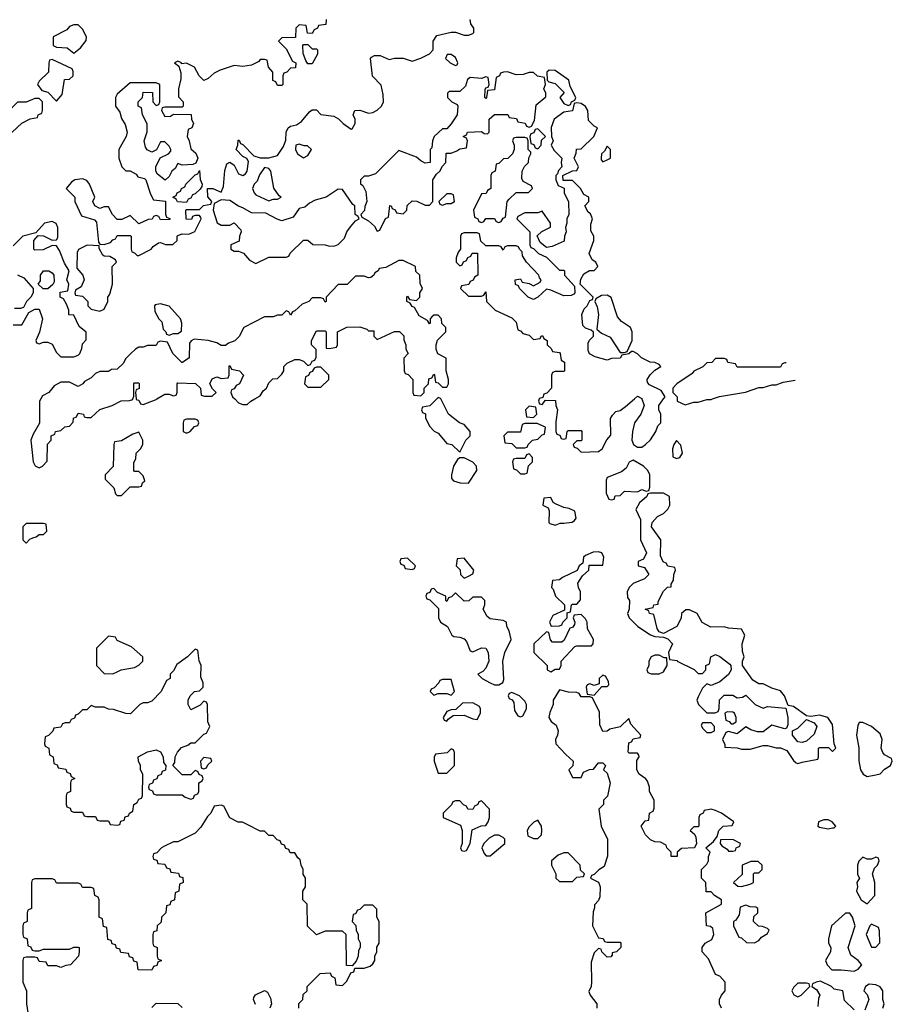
# Model space of a CAD drawing. Header units: inches. Extents: x 2701323 to 2964515, y 494916 to 722124.
# Tile 668 of 673: x 2922060 to 2926086, y 697208 to 701749. Entities that reach past the tile are written whole.
import ezdxf

# ---------------------------------------------------------------- set-up
doc = ezdxf.new("R2010")
doc.units = ezdxf.units.IN
doc.header["$MEASUREMENT"] = 0
doc.layers.add('C9629', color=7, linetype='Continuous')
doc.layers.add('C9720', color=7, linetype='Continuous')

msp = doc.modelspace()

# ---------------------------------------------------------------- linework, layer by layer
at = {"layer": 'C9629', "color": 2, "elevation": 2}
for points in [[(2922157.5, 700000), (2922152, 699990), (2922151.6, 699888.4), (2922122, 699838), (2922111.3, 699810), (2922122, 699710), (2922132, 699692), (2922150, 699682), (2922166, 699690), (2922187.3, 699712.7), (2922188.4, 699791.6), (2922206, 699810), (2922206, 699830), (2922222, 699838), (2922226, 699850), (2922250, 699854), (2922268.4, 699871.6), (2922290, 699874), (2922307.3, 699892.7), (2922308.4, 699911.6), (2922322, 699918), (2922330, 699934), (2922354, 699930), (2922358, 699918), (2922370, 699914), (2922390, 699914), (2922430, 699951.3), (2922486, 699970), (2922528.8, 699991.1), (2922567.3, 699992.7), (2922582, 699998), (2922582.7, 700000)], [(2922597.8, 700000), (2922598, 699998), (2922610, 699994), (2922618, 699978), (2922630, 699974), (2922690, 699998), (2922693.3, 700000)], [(2923052, 700000), (2923070, 699982), (2923090, 699974), (2923110, 699974), (2923126, 699990), (2923144.3, 700000)], [(2923983.9, 700000), (2923951.6, 699968.4), (2923918, 699962), (2923914, 699950), (2923918, 699938), (2923931.6, 699931.6), (2923932.7, 699912.7), (2923950, 699874), (2923971.6, 699851.6), (2923990, 699842), (2924030, 699794), (2924054, 699790), (2924090, 699754), (2924118, 699810), (2924138, 699830), (2924138, 699850), (2924110, 699882), (2924089.1, 699889.1), (2924038, 699930), (2924003, 700000)], [(2924457.3, 700000), (2924454, 699990), (2924458, 699978), (2924470, 699974), (2924486, 699994), (2924532.7, 699992.7), (2924534, 699970), (2924542, 699950), (2924534, 699894), (2924534, 699850), (2924538, 699838), (2924552.7, 699832.7), (2924558, 699818), (2924570, 699814), (2924582, 699818), (2924586, 699850), (2924590, 699854), (2924650, 699854), (2924654, 699850), (2924654, 699810), (2924650, 699806), (2924630, 699806), (2924614, 699790), (2924618, 699778), (2924632.7, 699772.7), (2924650, 699754), (2924730, 699758), (2924748, 699770), (2924768.4, 699811.6), (2924787.3, 699832.7), (2924786, 699910), (2924794.6, 699925.4), (2924810, 699942), (2924830, 699946), (2924855.5, 699964.5), (2924896.3, 700000)], [(2924930.7, 700000), (2924941, 699970), (2924926, 699930), (2924896, 699890), (2924886.8, 699850), (2924884.7, 699810), (2924892, 699790), (2924910, 699778), (2924930, 699778), (2924948, 699790), (2924970, 699812), (2924995.3, 699850), (2925004.7, 699875.3), (2925018, 699890), (2925018, 699930), (2925008.7, 699950), (2925008.7, 699970), (2925030.7, 700000)], [(2925094, 700000), (2925094, 699990), (2925130, 699972), (2925170, 699984.7), (2925190, 699984.7), (2925230, 699998), (2925250, 699998), (2925255.9, 700000)], [(2925298, 697190), (2925288, 697210), (2925288, 697230), (2925298, 697250), (2925315.3, 697270), (2925315.3, 697310), (2925290, 697338), (2925270, 697346), (2925238, 697418), (2925208.7, 697450), (2925208.7, 697470), (2925222, 697490), (2925252.7, 697507.3), (2925262, 697530), (2925258, 697558), (2925247.3, 697567.3), (2925228, 697570), (2925226, 697630), (2925298, 697670), (2925298, 697690), (2925266, 697710), (2925250, 697726), (2925227.3, 697727.3), (2925226, 697770), (2925206, 697790), (2925206, 697830), (2925230, 697854), (2925238, 697870), (2925238, 697890), (2925246, 697910), (2925226, 697930), (2925260.4, 697959.6), (2925278, 697982), (2925286, 698010), (2925306, 698030), (2925347.3, 698032.7), (2925355.3, 698050), (2925298, 698090), (2925270, 698102), (2925250, 698108), (2925218, 698102), (2925214, 698090), (2925198, 698082), (2925194, 698070), (2925194, 698030), (2925190, 698026), (2925170, 698026), (2925154, 698010), (2925172.7, 697992.7), (2925179.6, 697979.6), (2925182, 697950), (2925174, 697930), (2925112.7, 697927.3), (2925094, 697910), (2925094, 697890), (2925066, 697890), (2925066, 697910), (2925046, 697930), (2925042, 697942), (2925016.4, 697956.4), (2924990, 697958), (2924970, 697966), (2924948, 697990), (2924928, 698030), (2924946, 698054), (2924962, 698058), (2924966, 698090), (2924982, 698098), (2924987.3, 698112.7), (2924988, 698150), (2924966, 698190), (2924966, 698210), (2924956.4, 698236.4), (2924948.4, 698248.4), (2924918, 698270), (2924908, 698290), (2924908, 698332), (2924918, 698350), (2924916.4, 698356.4), (2924910, 698366), (2924870, 698366), (2924867.3, 698372.7), (2924870, 698414), (2924882, 698418), (2924890, 698432), (2924922, 698438), (2924926, 698450), (2924880.2, 698500.2), (2924870, 698526), (2924830, 698488), (2924782.8, 698477.2), (2924770, 698468), (2924750, 698466), (2924736.4, 698496.4), (2924734.6, 698554.6), (2924702, 698622), (2924690, 698626), (2924650, 698626), (2924642, 698642), (2924630, 698646), (2924592.7, 698647.3), (2924550, 698658), (2924522, 698610), (2924522, 698590), (2924506, 698554), (2924502, 698530), (2924511.6, 698511.6), (2924535.3, 698495.3), (2924544.7, 698470), (2924542, 698450), (2924532, 698430), (2924534, 698410), (2924579.6, 698359.6), (2924614, 698330), (2924612.7, 698307.3), (2924594, 698290), (2924610, 698254), (2924650, 698254), (2924662, 698278), (2924688.8, 698291.1), (2924708, 698292), (2924730, 698322), (2924750, 698322), (2924762, 698310), (2924754, 698290), (2924770, 698274), (2924784.7, 698230), (2924771.6, 698168.4), (2924754, 698150), (2924754, 698130), (2924732.7, 698107.3), (2924742, 698030), (2924772, 697970), (2924771.6, 697891.6), (2924756.9, 697843.1), (2924731.6, 697828.4), (2924710, 697806), (2924698, 697802), (2924694, 697790), (2924731.2, 697771.1), (2924738, 697750), (2924736.9, 697703.1), (2924730, 697686), (2924712.7, 697667.3), (2924712.7, 697652.7), (2924705.4, 697634.6), (2924702, 697570), (2924730, 697514), (2924751.6, 697511.6), (2924758, 697498), (2924770, 697494), (2924830, 697494), (2924834, 697490), (2924834, 697470), (2924814, 697450), (2924794, 697446), (2924794, 697434), (2924787.3, 697427.3), (2924770, 697426), (2924746, 697450), (2924742, 697462), (2924730, 697466), (2924710, 697446), (2924696.9, 697403.1), (2924698, 697310), (2924696, 697290), (2924686.4, 697266.4), (2924691.3, 697250), (2924722, 697210), (2924722, 697190)], [(2923348, 697190), (2923348.4, 697211.6), (2923366, 697230), (2923367.3, 697252.7), (2923386, 697270), (2923386, 697290), (2923446, 697350), (2923492.7, 697352.7), (2923498, 697338), (2923514, 697330), (2923518, 697298), (2923550, 697294), (2923570, 697314), (2923587.3, 697352.7), (2923602, 697358), (2923606, 697374), (2923650, 697374), (2923676.4, 697383.6), (2923690, 697394), (2923698, 697410), (2923698, 697430), (2923708, 697450), (2923708.4, 697471.6), (2923718, 697490), (2923718, 697590), (2923708, 697610), (2923707.3, 697647.3), (2923690, 697666), (2923650, 697666), (2923630, 697646), (2923618, 697642), (2923610, 697626), (2923598, 697622), (2923594, 697590), (2923611.6, 697571.6), (2923612, 697550), (2923622, 697530), (2923622, 697510), (2923631.2, 697491.1), (2923631.3, 697470), (2923623.6, 697456.4), (2923622, 697430), (2923612.7, 697407.3), (2923594, 697386), (2923567.3, 697387.3), (2923566, 697530), (2923550, 697546), (2923470, 697546), (2923430, 697528), (2923388.4, 697568.4), (2923386, 697670), (2923366, 697690), (2923366, 697730), (2923378, 697750), (2923378, 697790), (2923368.4, 697808.4), (2923368, 697830), (2923358, 697850), (2923354.6, 697874.6), (2923343.1, 697883.1), (2923330, 697906), (2923307.3, 697907.3), (2923302, 697922), (2923287.3, 697927.3), (2923282, 697942), (2923267.3, 697947.3), (2923262, 697962), (2923247.3, 697967.3), (2923230, 697986), (2923210, 697986), (2923190, 698006), (2923170, 698006), (2923110, 698038), (2923087.3, 698047.3), (2923068.4, 698048.4), (2923030, 698068), (2923002, 698122), (2922990, 698126), (2922958, 698122), (2922942, 698090), (2922926, 698074), (2922895.3, 698024.7), (2922870, 697998), (2922790, 697958), (2922770, 697958), (2922724.7, 697935.3), (2922714, 697930), (2922692.7, 697907.3), (2922678, 697902), (2922674, 697890), (2922678, 697878), (2922692.7, 697872.7), (2922698, 697858), (2922730, 697854), (2922738, 697838), (2922752.7, 697832.7), (2922758, 697818), (2922792.7, 697812.7), (2922798, 697798), (2922812.7, 697792.7), (2922814, 697770), (2922798, 697762), (2922794, 697730), (2922778, 697722), (2922774, 697690), (2922758, 697682), (2922752.7, 697667.3), (2922738, 697662), (2922734, 697630), (2922714, 697610), (2922712.7, 697587.3), (2922694, 697570), (2922692.7, 697547.3), (2922678, 697542), (2922674, 697530), (2922674, 697490), (2922678, 697478), (2922694, 697470), (2922694, 697430), (2922698, 697418), (2922714, 697410), (2922698, 697402), (2922692.7, 697387.3), (2922678, 697382), (2922670, 697366), (2922607.3, 697367.3), (2922602, 697402), (2922587.3, 697407.3), (2922582, 697422), (2922567.3, 697427.3), (2922562, 697442), (2922527.3, 697447.3), (2922522, 697462), (2922507.3, 697467.3), (2922502, 697482), (2922487.3, 697487.3), (2922482, 697502), (2922467.3, 697507.3), (2922462, 697562), (2922447.3, 697567.3), (2922442, 697602), (2922426, 697610), (2922426, 697690), (2922422, 697702), (2922406, 697710), (2922402, 697742), (2922390, 697746), (2922350, 697746), (2922342, 697762), (2922330, 697766), (2922230, 697766), (2922222, 697782), (2922210, 697786), (2922130, 697786), (2922118, 697782), (2922114, 697770), (2922114, 697650), (2922098, 697642), (2922094, 697630), (2922094, 697590), (2922078, 697582), (2922074, 697570), (2922074, 697530), (2922078, 697518), (2922094, 697510), (2922098, 697478), (2922110, 697474), (2922118, 697458), (2922130, 697454), (2922150, 697454), (2922170, 697462), (2922290, 697462), (2922310, 697472), (2922330, 697472), (2922334, 697470), (2922334, 697450), (2922332, 697430), (2922294, 697390), (2922272.7, 697387.3), (2922250, 697378), (2922230, 697386), (2922190, 697386), (2922182, 697402), (2922150, 697406), (2922142, 697422), (2922130, 697426), (2922090, 697426), (2922078, 697422), (2922074, 697410), (2922074, 697310), (2922092, 697270), (2922092, 697210), (2922098, 697170)], [(2923147.3, 697207.3), (2923138, 697230), (2923140.4, 697239.6), (2923148.4, 697251.6), (2923190, 697272), (2923203.6, 697263.6), (2923216.9, 697236.9), (2923222, 697210), (2923214, 697190)], [(2925910, 697182), (2925865.6, 697225.6), (2925858, 697270), (2925818, 697278), (2925806, 697290), (2925754, 697314), (2925734, 697310), (2925718, 697302), (2925714, 697290), (2925736.9, 697276.9), (2925752, 697250), (2925745.4, 697234.6), (2925742, 697198)], [(2926042, 697190), (2926048, 697210), (2926042, 697230), (2926042, 697270), (2926030, 697288), (2926010, 697298), (2925979.6, 697300.4), (2925962, 697290), (2925954, 697270), (2925970, 697254), (2925978, 697230), (2925959.6, 697180.4)], [(2922670, 697194), (2922690, 697214), (2922790, 697212), (2922810, 697194)]]:
    msp.add_lwpolyline(points, dxfattribs=at)
for points in [[(2924410, 699966), (2924394, 699950), (2924398, 699918), (2924430, 699914), (2924446, 699930), (2924442, 699962)], [(2922870, 699906), (2922830, 699906), (2922818, 699902), (2922814, 699890), (2922814, 699850), (2922830, 699842), (2922846, 699850), (2922867.3, 699872.7), (2922882, 699878), (2922886, 699890), (2922882, 699902)], [(2924447.3, 699887.3), (2924390, 699886), (2924378, 699882), (2924370, 699846), (2924310, 699846), (2924294, 699830), (2924298, 699798), (2924330, 699794), (2924350, 699774), (2924390, 699774), (2924402, 699778), (2924406, 699790), (2924426, 699810), (2924450, 699814), (2924470, 699834), (2924482, 699838), (2924486, 699870)], [(2922610, 699846), (2922582, 699838), (2922530, 699806), (2922498, 699802), (2922494, 699790), (2922491.6, 699688.4), (2922454, 699650), (2922454, 699630), (2922494, 699590), (2922502, 699562), (2922510, 699554), (2922530, 699554), (2922570, 699594), (2922610, 699594), (2922622, 699598), (2922627.3, 699612.7), (2922638, 699622), (2922630, 699646), (2922610, 699666), (2922590, 699666), (2922586, 699670), (2922587.3, 699707.3), (2922596.4, 699723.6), (2922598, 699750), (2922618, 699770), (2922628, 699790), (2922628, 699810)], [(2925090, 699808), (2925078, 699790), (2925072, 699770), (2925072.7, 699732.7), (2925090, 699724.7), (2925106, 699730), (2925118, 699750), (2925110, 699786)], [(2924110, 699728), (2924090, 699728), (2924079.6, 699720.4), (2924062, 699690), (2924052, 699650), (2924052.7, 699632.7), (2924062, 699622), (2924092.7, 699612.7), (2924130, 699612), (2924168.7, 699670), (2924168, 699690), (2924150, 699708)], [(2924410, 699746), (2924398, 699742), (2924390, 699726), (2924350, 699726), (2924338, 699722), (2924334, 699710), (2924338, 699678), (2924352.7, 699672.7), (2924370, 699654), (2924390, 699654), (2924402, 699658), (2924408, 699692), (2924426, 699710), (2924426, 699730)], [(2924890, 699718), (2924871.6, 699708.4), (2924858.8, 699681.2), (2924836, 699664), (2924770, 699638), (2924765.4, 699625.4), (2924765.4, 699565.4), (2924778, 699538), (2924790, 699534), (2924802, 699538), (2924807.3, 699552.7), (2924830, 699554), (2924850, 699574), (2924910, 699572), (2924930, 699582), (2924950, 699574), (2924962, 699578), (2924967.3, 699592.7), (2924968, 699650), (2924958, 699670), (2924938, 699690)], [(2924510, 699546), (2924478, 699542), (2924474, 699510), (2924498, 699498), (2924503.6, 699483.6), (2924502, 699430), (2924505.4, 699425.4), (2924530, 699418), (2924553.2, 699426.8), (2924570, 699427.3), (2924608.4, 699431.6), (2924620.4, 699439.6), (2924628, 699450), (2924622, 699482), (2924595.3, 699495.3), (2924570, 699499), (2924534.6, 699514.6), (2924522, 699522)], [(2925030, 699566), (2924970, 699566), (2924958, 699562), (2924954, 699550), (2924919.6, 699520.4), (2924902, 699490), (2924923.6, 699443.6), (2924924.7, 699350), (2924952, 699290), (2924938.8, 699261.2), (2924914, 699250), (2924914, 699230), (2924942, 699222), (2924962, 699190), (2924942, 699170), (2924890, 699148), (2924872, 699130), (2924862, 699110), (2924863.6, 699083.6), (2924874, 699070), (2924872, 699030), (2924864.7, 699010), (2924872, 698990), (2924912, 698950), (2924970, 698912), (2924990, 698904.7), (2925030, 698902), (2925050, 698894), (2925071.3, 698870), (2925054, 698830), (2925058, 698798), (2925094, 698794), (2925094, 698790), (2925171.6, 698751.6), (2925190, 698734), (2925210, 698734), (2925226, 698750), (2925226, 698770), (2925242, 698778), (2925248, 698810), (2925270, 698822), (2925290, 698812), (2925336.3, 698776.3), (2925341, 698770), (2925342.8, 698750), (2925330.7, 698729.3), (2925290, 698695.3), (2925250, 698678), (2925230, 698686), (2925210, 698666), (2925190, 698626), (2925184.7, 698610), (2925192, 698590), (2925230, 698552), (2925268, 698552), (2925282, 698558), (2925287.3, 698572.7), (2925288.4, 698611.6), (2925310, 698634), (2925350, 698634), (2925370, 698622), (2925395.3, 698624.7), (2925410, 698634), (2925454, 698590), (2925490, 698574), (2925510, 698582), (2925594, 698574), (2925604.7, 698530), (2925603.6, 698496.4), (2925598, 698482), (2925590, 698478), (2925530, 698495.3), (2925490, 698464), (2925464.7, 698464.7), (2925433.6, 698473.6), (2925410, 698488), (2925370, 698455.3), (2925330, 698466), (2925318, 698462), (2925302, 698430), (2925314, 698406), (2925314, 698394), (2925370, 698391.3), (2925390, 698384.7), (2925430, 698384.7), (2925490, 698401), (2925510, 698401), (2925550, 698391.3), (2925570, 698391.3), (2925598.8, 698378.8), (2925630, 698332), (2925642, 698322), (2925650, 698318), (2925670, 698324.7), (2925742, 698338), (2925746, 698350), (2925746, 698390), (2925750, 698392), (2925792, 698392), (2925810, 698374), (2925826, 698390), (2925818, 698410), (2925810, 698498), (2925788, 698530), (2925750, 698541.2), (2925710, 698535.3), (2925690, 698538), (2925630, 698582), (2925606, 698586), (2925588.7, 698630), (2925570, 698653.2), (2925530, 698666), (2925490, 698686), (2925470, 698686), (2925443.1, 698703.1), (2925395.3, 698770), (2925395.3, 698790), (2925402, 698810), (2925394.6, 698834.6), (2925394, 698870), (2925405.2, 698910), (2925390, 698938), (2925330, 698942), (2925310, 698948.7), (2925248, 698948), (2925208.7, 698968.7), (2925186, 699010), (2925150, 699028), (2925132.7, 699027.3), (2925114, 699010), (2925111.6, 698988.4), (2925092, 698950), (2925030, 698918), (2925010, 698926), (2925001.2, 698941.2), (2924986, 699006), (2924966, 699010), (2924962, 699022), (2924946, 699030), (2924982, 699038), (2924986, 699050), (2925006, 699054), (2925006, 699066), (2925030, 699114), (2925048.4, 699131.6), (2925066, 699134), (2925066, 699146), (2925076.4, 699163.6), (2925078, 699190), (2925086, 699210), (2925082, 699222), (2925050, 699228), (2925042, 699242), (2925028.4, 699248.4), (2925016.4, 699276.4), (2925018, 699350), (2924975.3, 699410), (2924978, 699430), (2925002, 699458), (2925030, 699472), (2925050, 699492), (2925059, 699510), (2925058, 699550)], [(2922170, 699426), (2922090, 699426), (2922074, 699410), (2922074, 699350), (2922090, 699334), (2922107.3, 699352.7), (2922120.4, 699359.6), (2922136.4, 699363.6), (2922150, 699374), (2922170, 699374), (2922186, 699390), (2922182, 699422)], [(2924730, 699295.3), (2924706.4, 699293.6), (2924670, 699278), (2924662, 699270), (2924658, 699242), (2924642, 699230), (2924632, 699208), (2924563.6, 699176.4), (2924550, 699166), (2924518, 699162), (2924514, 699130), (2924522, 699122), (2924532, 699090), (2924574, 699050), (2924574, 699026), (2924519.6, 699000.4), (2924504.7, 698970), (2924512.7, 698952.7), (2924550, 698954), (2924562, 698958), (2924566, 698970), (2924586, 698990), (2924586, 699014), (2924602, 699018), (2924606, 699050), (2924610, 699054), (2924630, 699054), (2924647.3, 699072.7), (2924648, 699110), (2924638, 699130), (2924635.3, 699150), (2924656.4, 699183.6), (2924686, 699210), (2924687.3, 699232.7), (2924750, 699234), (2924755.3, 699270), (2924746, 699290)], [(2923850, 699266), (2923818, 699262), (2923814, 699250), (2923818, 699238), (2923832.7, 699232.7), (2923838, 699218), (2923870, 699214), (2923882, 699218), (2923886, 699230)], [(2924110, 699266), (2924078, 699262), (2924074, 699230), (2924091.6, 699211.6), (2924094, 699190), (2924110, 699174), (2924130, 699182), (2924150, 699194), (2924155.3, 699210)], [(2923970, 699126), (2923958, 699122), (2923952.7, 699107.3), (2923938, 699102), (2923934, 699090), (2923938, 699078), (2923952.7, 699072.7), (2923992.7, 699032.7), (2923992, 698990), (2924002, 698970), (2924034, 698950), (2924054, 698910), (2924063.6, 698903.6), (2924090, 698902), (2924110, 698894), (2924122, 698882), (2924138, 698838), (2924150, 698834), (2924190, 698852), (2924211.2, 698851.1), (2924222, 698830), (2924224.7, 698790), (2924210, 698758), (2924196.9, 698743.1), (2924174, 698730), (2924194, 698710), (2924230, 698691.3), (2924250, 698682), (2924270, 698682), (2924288.4, 698691.6), (2924294, 698706), (2924288.8, 698791.1), (2924298, 698830), (2924328, 698890), (2924318, 698930), (2924308, 698950), (2924306, 698970), (2924290, 698978), (2924230, 698986), (2924216.4, 698996.4), (2924198, 699030), (2924206, 699050), (2924206, 699070), (2924190, 699086), (2924150, 699086), (2924131.6, 699068.4), (2924110, 699068), (2924070, 699106), (2924052.7, 699087.3), (2924038, 699082), (2924030, 699066), (2924026, 699070), (2924026, 699090), (2923987.3, 699107.3)], [(2924650, 699006), (2924618, 699002), (2924614, 698990), (2924622, 698970), (2924619.6, 698960.4), (2924610, 698946), (2924598, 698942), (2924572.7, 698887.3), (2924562, 698878), (2924518, 698878), (2924508.4, 698888.4), (2924502, 698922), (2924490, 698926), (2924432, 698870), (2924432, 698830), (2924494, 698770), (2924494, 698750), (2924510, 698742), (2924530, 698754), (2924550, 698754), (2924558, 698770), (2924558, 698790), (2924622, 698858), (2924630, 698862), (2924698, 698862), (2924706, 698870), (2924708, 698890), (2924680.4, 698940.4), (2924678, 698970), (2924670, 698986)], [(2922470, 698906), (2922414, 698850), (2922414, 698770), (2922450, 698734), (2922490, 698732), (2922510, 698742), (2922528.8, 698751.1), (2922590, 698762), (2922610, 698772), (2922628, 698790), (2922628, 698810), (2922576.4, 698856.4), (2922510, 698886), (2922502, 698902)], [(2922870, 698846), (2922834, 698810), (2922785.4, 698774.6), (2922770, 698746), (2922754, 698730), (2922754, 698710), (2922738, 698702), (2922712, 698650), (2922670, 698606), (2922650, 698598), (2922630, 698598), (2922614, 698590), (2922572, 698548), (2922550, 698548.7), (2922492.7, 698567.3), (2922470, 698568.7), (2922450, 698578), (2922410, 698578), (2922390, 698586), (2922370, 698566), (2922350, 698566), (2922330, 698546), (2922318, 698542), (2922312.7, 698527.3), (2922298, 698522), (2922290, 698506), (2922270, 698506), (2922258, 698502), (2922250, 698486), (2922218, 698482), (2922212.7, 698467.3), (2922192.7, 698447.3), (2922178, 698442), (2922174, 698410), (2922178, 698398), (2922194, 698390), (2922198, 698358), (2922214, 698350), (2922218, 698318), (2922232.7, 698312.7), (2922238, 698298), (2922272.7, 698292.7), (2922278, 698278), (2922292.7, 698272.7), (2922298, 698258), (2922314, 698250), (2922298, 698242), (2922294, 698230), (2922294, 698190), (2922278, 698182), (2922274, 698170), (2922274, 698130), (2922278, 698118), (2922292.7, 698112.7), (2922298, 698098), (2922310, 698094), (2922350, 698094), (2922358, 698078), (2922370, 698074), (2922410, 698074), (2922418, 698058), (2922430, 698054), (2922470, 698054), (2922478, 698038), (2922510, 698034), (2922522, 698038), (2922527.3, 698052.7), (2922542, 698058), (2922547.3, 698072.7), (2922562, 698078), (2922566, 698090), (2922582, 698098), (2922586, 698130), (2922602, 698138), (2922610, 698154), (2922622, 698158), (2922626, 698170), (2922628, 698270), (2922618, 698290), (2922618, 698310), (2922608, 698330), (2922606, 698350), (2922650, 698372), (2922690, 698382), (2922710, 698372), (2922722, 698350), (2922723.6, 698323.6), (2922734, 698310), (2922732.7, 698287.3), (2922718, 698282), (2922712.7, 698267.3), (2922698, 698262), (2922692.7, 698247.3), (2922678, 698242), (2922672.7, 698227.3), (2922658, 698222), (2922654, 698210), (2922658, 698198), (2922672.7, 698192.7), (2922678, 698178), (2922690, 698174), (2922810, 698174), (2922823.6, 698163.6), (2922850, 698154), (2922862, 698158), (2922867.3, 698172.7), (2922882, 698178), (2922886, 698190), (2922886, 698230), (2922902, 698238), (2922906, 698250), (2922902, 698262), (2922887.3, 698267.3), (2922882, 698282), (2922870, 698286), (2922850, 698266), (2922810, 698266), (2922766, 698310), (2922776.4, 698323.6), (2922778, 698350), (2922788.4, 698371.6), (2922807.3, 698392.7), (2922836.4, 698403.6), (2922850, 698414), (2922870, 698414), (2922910, 698454), (2922922, 698458), (2922938, 698490), (2922928, 698510), (2922926, 698590), (2922922, 698602), (2922910, 698606), (2922892, 698588), (2922850, 698566), (2922838, 698590), (2922838, 698610), (2922846, 698630), (2922866, 698650), (2922890, 698654), (2922906, 698670), (2922906, 698690), (2922896.4, 698716.4), (2922898, 698770), (2922887.3, 698792.7), (2922882, 698842)], [(2925010, 698818), (2924990, 698818), (2924974, 698810), (2924962, 698790), (2924962, 698770), (2924954, 698750), (2924958, 698738), (2924972.7, 698732.7), (2925010, 698732), (2925030, 698742), (2925048, 698770), (2925046, 698806), (2925034, 698806)], [(2924750, 698726), (2924734, 698710), (2924734, 698686), (2924710, 698678), (2924690, 698686), (2924678, 698682), (2924674, 698670), (2924678, 698638), (2924710, 698634), (2924746, 698674), (2924770, 698674), (2924778, 698682), (2924776.4, 698696.4), (2924762, 698722)], [(2924050, 698706), (2924010, 698706), (2923998, 698702), (2923994, 698690), (2923972.7, 698667.3), (2923958, 698662), (2923954, 698650), (2923970, 698634), (2923990, 698642), (2924030, 698642), (2924050, 698634), (2924066, 698650)], [(2924330, 698646), (2924318, 698642), (2924314, 698630), (2924318, 698618), (2924332.7, 698612.7), (2924339.6, 698599.6), (2924343.6, 698563.6), (2924358, 698538), (2924370, 698534), (2924382, 698538), (2924398, 698570), (2924398, 698590), (2924390, 698606), (2924366, 698630)], [(2924150, 698598), (2924103.6, 698596.4), (2924072.7, 698567.3), (2924050, 698566), (2924030, 698558), (2924014, 698530), (2924018, 698518), (2924030, 698514), (2924036.4, 698523.6), (2924060.4, 698539.6), (2924110, 698542), (2924150, 698524.7), (2924170, 698522), (2924186, 698550), (2924186, 698570), (2924182, 698582)], [(2925323.6, 698556.4), (2925314, 698550), (2925318, 698518), (2925332.7, 698512.7), (2925342, 698502), (2925350, 698502), (2925366, 698510), (2925366, 698530), (2925358, 698550), (2925350, 698555.3)], [(2925250, 698506), (2925210, 698506), (2925204.7, 698495.3), (2925210, 698482), (2925230, 698462), (2925250, 698462), (2925266, 698470), (2925266, 698490)], [(2925670, 698415.3), (2925650, 698418), (2925626, 698450), (2925626, 698470), (2925650, 698482), (2925690, 698522), (2925725.4, 698505.4), (2925738, 698490), (2925725.4, 698454.6), (2925690, 698422)], [(2925950, 698508), (2925932.7, 698507.3), (2925926.4, 698493.6), (2925920.7, 698450), (2925930.9, 698390.9), (2925930.9, 698330.9), (2925938.8, 698290), (2925951.3, 698270), (2925970, 698258.8), (2926010, 698266.8), (2926030, 698271.3), (2926050, 698292), (2926078, 698310), (2926086, 698330), (2926082, 698342), (2926050, 698358), (2926042, 698370), (2926035.3, 698390), (2926039, 698430), (2926030, 698455.3), (2925990, 698488.7)], [(2924050, 698386), (2924032, 698368), (2923978, 698362), (2923972.7, 698347.3), (2923972, 698330), (2923990, 698274), (2924030, 698274), (2924066, 698310), (2924066, 698370), (2924062, 698382)], [(2922910, 698346), (2922894, 698330), (2922898, 698298), (2922910, 698294), (2922922, 698298), (2922927.3, 698312.7), (2922946, 698330), (2922942, 698342)], [(2924190, 698146), (2924178, 698142), (2924174, 698130), (2924158, 698122), (2924150, 698106), (2924127.3, 698107.3), (2924122, 698122), (2924107.3, 698127.3), (2924090, 698146), (2924070, 698146), (2924058, 698142), (2924052.7, 698127.3), (2924014, 698090), (2924014, 698070), (2924094, 698034), (2924102, 698010), (2924102, 697950), (2924094, 697930), (2924098, 697918), (2924110, 697914), (2924122, 697918), (2924138, 697950), (2924147.3, 698012.7), (2924188.8, 698031.1), (2924210, 698032), (2924222, 698050), (2924228, 698070), (2924227.3, 698107.3)], [(2924450, 698058), (2924432, 698048), (2924410, 698026), (2924402, 698010), (2924404.7, 697984.7), (2924430, 697972), (2924450, 697972), (2924468, 697990), (2924468.7, 698010), (2924468, 698030)], [(2925790, 698059), (2925770, 698059), (2925744.7, 698050), (2925742, 698030), (2925750, 698024.7), (2925790, 698018), (2925810, 698022), (2925818, 698022), (2925826, 698030), (2925808, 698050)], [(2924270, 697988), (2924250, 697988), (2924225.4, 697974.6), (2924202, 697950), (2924192, 697930), (2924203.6, 697903.6), (2924212.7, 697892.7), (2924230, 697892), (2924298, 697950), (2924298, 697970), (2924290, 697978)], [(2925350, 697968), (2925294, 697966), (2925292, 697950), (2925299.6, 697939.6), (2925323.6, 697923.6), (2925330, 697914), (2925350, 697914), (2925362, 697918), (2925366, 697930), (2925382, 697938), (2925386, 697950)], [(2924590, 697906), (2924570, 697906), (2924543.6, 697896.4), (2924514, 697870), (2924514, 697850), (2924534, 697810), (2924534, 697790), (2924550, 697774), (2924610, 697774), (2924630, 697794), (2924662, 697798), (2924666, 697810), (2924647.3, 697827.3), (2924646, 697850)], [(2925467.3, 697867.3), (2925432.7, 697867.3), (2925394, 697850), (2925392.7, 697807.3), (2925354, 697770), (2925372.7, 697752.7), (2925390, 697752), (2925430, 697762), (2925446, 697770), (2925446, 697810), (2925450, 697814), (2925470, 697814), (2925486, 697830), (2925486, 697850)], [(2926010, 697886), (2925990, 697878), (2925970, 697878), (2925950, 697886), (2925931.6, 697868.4), (2925924.7, 697850), (2925926, 697806), (2925934, 697790), (2925922, 697770), (2925924.7, 697750), (2925921, 697730), (2925942, 697690), (2925970, 697672), (2926006, 697710), (2926006, 697770), (2925995.3, 697810), (2926004, 697836), (2926018, 697850), (2926026, 697870), (2926022, 697882)], [(2925410, 697666), (2925384.7, 697655.3), (2925379.6, 697620.4), (2925363.6, 697596.4), (2925354, 697590), (2925354, 697570), (2925378, 697518), (2925390, 697514), (2925412.7, 697492.7), (2925450, 697492), (2925470, 697502), (2925482, 697518), (2925510, 697534), (2925518, 697550), (2925510, 697558), (2925487.3, 697567.3), (2925468.4, 697568.4), (2925446, 697590), (2925447.3, 697612.7), (2925466, 697630), (2925466, 697650), (2925456.4, 697656.4), (2925430, 697658)], [(2925890, 697628), (2925870, 697628), (2925806, 697570), (2925792, 697510), (2925792, 697490), (2925802, 697470), (2925801, 697450), (2925778, 697410), (2925784.7, 697390), (2925806.4, 697366.4), (2925850, 697367.7), (2925910, 697361), (2925928, 697370), (2925946, 697390), (2925928, 697410), (2925894, 697434), (2925882, 697470), (2925915.3, 697570), (2925902, 697610)], [(2925990, 697578), (2925982, 697570), (2925964.7, 697530), (2925990, 697472), (2926010, 697472), (2926028.4, 697491.6), (2926027.3, 697547.3), (2926022, 697562)], [(2925690, 697306), (2925650, 697306), (2925630, 697286), (2925622, 697270), (2925632, 697252), (2925650, 697242), (2925666, 697250), (2925706, 697290), (2925702, 697302)]]:
    msp.add_lwpolyline(points, close=True, dxfattribs=at)
at = {"layer": 'C9720', "color": 2, "elevation": 2}
for points in [[(2922330, 701726), (2922310, 701726), (2922290, 701718), (2922278, 701702), (2922214, 701670), (2922214, 701630), (2922230, 701622), (2922279.6, 701619.6), (2922310, 701594), (2922340.4, 701619.6), (2922367.3, 701652.7), (2922368, 701670), (2922350, 701706)], [(2923410, 701614), (2923430, 701614), (2923434, 701610), (2923434, 701590), (2923410, 701546), (2923390, 701546), (2923380.4, 701560.4), (2923367.3, 701592.7), (2923366, 701630), (2923370, 701634), (2923390, 701634)], [(2924050, 701588.7), (2924032, 701588), (2924024.7, 701570), (2924046, 701550), (2924070, 701538), (2924079, 701541), (2924082, 701550), (2924070, 701575.3)], [(2922210, 701566), (2922198, 701562), (2922194, 701550), (2922192.7, 701507.3), (2922150, 701466), (2922142, 701450), (2922162, 701422), (2922190, 701414), (2922230, 701374), (2922256.4, 701403.6), (2922267.3, 701472.7), (2922290, 701474), (2922306, 701490), (2922306, 701510), (2922302, 701522)], [(2924310, 701508), (2924292.7, 701507.3), (2924278, 701502), (2924274, 701490), (2924258, 701482), (2924250, 701426), (2924218, 701422), (2924214, 701390), (2924210, 701386), (2924206, 701390), (2924207.3, 701427.3), (2924210, 701434), (2924222, 701438), (2924226, 701450), (2924222, 701482), (2924210, 701486), (2924190, 701478), (2924138, 701482), (2924126.8, 701473.2), (2924117.3, 701442.7), (2924090, 701418), (2924042, 701418), (2924034, 701410), (2924034, 701390), (2924054, 701370), (2924078, 701358), (2924082, 701350), (2924078, 701310), (2924051.3, 701268.7), (2924030, 701246), (2924010, 701246), (2923972, 701210), (2923964.7, 701190), (2923962, 701158), (2923954, 701150), (2923954, 701090), (2923930, 701088), (2923910, 701098), (2923890, 701115.3), (2923810, 701146), (2923702, 701038), (2923670, 701028), (2923650, 701028), (2923632, 701010), (2923632.7, 700992.7), (2923643.6, 700983.6), (2923656.9, 700956.9), (2923662, 700910), (2923652.7, 700887.3), (2923651.6, 700868.4), (2923634, 700850), (2923638, 700838), (2923670, 700822), (2923696.9, 700796.9), (2923710, 700774), (2923722, 700778), (2923747.3, 700832.7), (2923762, 700838), (2923767.3, 700892.7), (2923774, 700890), (2923778, 700878), (2923792.7, 700872.7), (2923798, 700858), (2923830, 700854), (2923846, 700870), (2923847.3, 700892.7), (2923870, 700914), (2923891.6, 700911.6), (2923930, 700894), (2923950, 700894), (2923966, 700910), (2923966, 701010), (2923983.1, 701036.9), (2923998, 701050), (2924010, 701074), (2924026, 701090), (2924027.3, 701132.7), (2924050, 701134), (2924076.4, 701143.6), (2924090, 701154), (2924122, 701158), (2924126, 701190), (2924122, 701202), (2924106, 701210), (2924122, 701218), (2924126, 701230), (2924190, 701234), (2924203.6, 701223.6), (2924218, 701222), (2924226, 701230), (2924226, 701290), (2924250, 701312), (2924311.6, 701311.6), (2924318, 701298), (2924352.7, 701292.7), (2924358, 701278), (2924391.6, 701271.6), (2924398, 701258), (2924410, 701254), (2924422, 701258), (2924435.3, 701284.7), (2924443.1, 701356.9), (2924487.3, 701392.7), (2924488, 701410), (2924478, 701430), (2924486, 701450), (2924482, 701482), (2924448.4, 701488.4), (2924430, 701506), (2924410, 701506), (2924383.6, 701496.4), (2924350, 701495.3)], [(2924503.6, 701516.4), (2924492.7, 701507.3), (2924494, 701470), (2924502, 701462), (2924530, 701454), (2924572.7, 701412.7), (2924552, 701390), (2924570, 701362), (2924590, 701354), (2924602, 701358), (2924606, 701370), (2924622, 701378), (2924626, 701390), (2924600.2, 701440.2), (2924593.2, 701470), (2924530, 701515.3)], [(2922150, 701386), (2922130, 701386), (2922090, 701368), (2922050, 701368), (2922012, 701330), (2921972.7, 701247.3), (2921954, 701230), (2921958, 701218), (2921970, 701214), (2922010, 701224.7), (2922026, 701230), (2922070, 701272), (2922108.4, 701291.6), (2922142, 701298), (2922146, 701310), (2922162, 701318), (2922166, 701330), (2922166, 701370)], [(2924450, 701246), (2924438, 701242), (2924432.7, 701227.3), (2924418, 701222), (2924414, 701210), (2924418, 701178), (2924432.7, 701172.7), (2924438, 701158), (2924450, 701154), (2924466, 701170), (2924467.3, 701192.7), (2924486, 701210)], [(2924390, 701206), (2924350, 701206), (2924338, 701202), (2924334, 701190), (2924342, 701170), (2924342, 701150), (2924334, 701130), (2924311.6, 701108.4), (2924292.7, 701107.3), (2924270, 701086), (2924258, 701082), (2924254, 701050), (2924238, 701042), (2924234, 701030), (2924234, 700970), (2924218, 700962), (2924212.7, 700947.3), (2924190, 700946), (2924154, 700870), (2924158, 700838), (2924174, 700830), (2924178, 700818), (2924190, 700814), (2924202, 700818), (2924210, 700832), (2924250, 700832), (2924258, 700818), (2924270, 700814), (2924282, 700818), (2924290, 700834), (2924302, 700838), (2924308.7, 700910), (2924318, 700922), (2924350, 700952), (2924407.3, 700952.7), (2924426, 700970), (2924422, 700982), (2924383.1, 701003.1), (2924376.4, 701016.4), (2924378, 701050), (2924388.7, 701071.3), (2924408, 701090), (2924408.4, 701111.6), (2924418, 701130), (2924418, 701138), (2924406, 701150), (2924406, 701190), (2924402, 701202)], [(2923350, 701175.3), (2923334, 701170), (2923332, 701150), (2923342, 701130), (2923370, 701112), (2923390, 701122), (2923406, 701150), (2923388, 701168), (2923372, 701168)], [(2924770, 701166), (2924758, 701142), (2924744.7, 701130), (2924742, 701110), (2924742, 701102), (2924750, 701094), (2924770, 701102), (2924786, 701110), (2924786, 701150)], [(2922830, 700906), (2922788.4, 700908.4), (2922782, 700922), (2922766, 700930), (2922782, 700938), (2922786, 700950), (2922802, 700958), (2922806, 700970), (2922822, 700978), (2922826, 700990), (2922870, 701034), (2922882, 701038), (2922890, 701054), (2922892.7, 701012.7), (2922902, 700990), (2922899.6, 700980.4), (2922892.7, 700967.3), (2922870, 700946), (2922858, 700942), (2922850, 700926), (2922838, 700922)], [(2923190, 701068), (2923167.1, 701032.9), (2923155.3, 701004.7), (2923142, 700990), (2923134, 700970), (2923142, 700950), (2923150, 700942), (2923210, 700914), (2923230, 700922), (2923250, 700922), (2923266, 700930), (2923256.4, 700936.4), (2923232.7, 700972.7), (2923219, 701050), (2923210, 701062)], [(2923530, 700968), (2923474, 700930), (2923423.6, 700916.4), (2923396.9, 700903.1), (2923375.3, 700884.7), (2923350, 700878), (2923321, 700839), (2923270, 700822), (2923248.4, 700828.4), (2923196.4, 700856.4), (2923130, 700858), (2923090, 700882), (2923069, 700889), (2923030, 700915.3), (2922990, 700918), (2922958, 700902), (2922952, 700870), (2922971.6, 700811.6), (2922990, 700802), (2923030, 700802), (2923050, 700812), (2923079.6, 700779.6), (2923082, 700770), (2923074, 700750), (2923072.7, 700727.3), (2923034, 700710), (2923034, 700690), (2923050, 700682), (2923070, 700682), (2923092.7, 700672.7), (2923119.6, 700639.6), (2923150, 700624.7), (2923210, 700654), (2923290, 700654), (2923302, 700658), (2923307.3, 700672.7), (2923370, 700732), (2923390, 700732), (2923412.7, 700712.7), (2923470, 700711.3), (2923490, 700704.7), (2923514.6, 700705.4), (2923530, 700712), (2923558, 700742), (2923568.7, 700770), (2923586, 700794), (2923610, 700822), (2923626, 700830), (2923622, 700842), (2923608, 700850), (2923606, 700890), (2923596.4, 700896.4), (2923550, 700966)], [(2924050, 700946), (2924030, 700946), (2923994, 700910), (2923998, 700898), (2924010, 700894), (2924030, 700902), (2924050, 700902), (2924066, 700910), (2924062, 700942)], [(2922371.6, 700708.4), (2922331.3, 700688.7), (2922325.4, 700674.6), (2922323.6, 700603.6), (2922352, 700570), (2922358, 700550), (2922343.6, 700516.4), (2922318, 700502), (2922314, 700490), (2922318, 700478), (2922350, 700474), (2922374, 700450), (2922374, 700430), (2922390, 700414), (2922430, 700404.7), (2922450, 700414), (2922466, 700450), (2922466, 700470), (2922476.4, 700483.6), (2922488, 700530), (2922486, 700610), (2922506, 700630), (2922502, 700642), (2922476.4, 700656.4), (2922450, 700658), (2922443.1, 700663.1), (2922426, 700694), (2922426, 700706)], [(2922190, 700508), (2922168.4, 700508.4), (2922146, 700530), (2922155.3, 700544.7), (2922155.3, 700570), (2922170, 700591.3), (2922194, 700590), (2922210, 700582), (2922218, 700570), (2922219.6, 700540.4), (2922212.7, 700527.3)], [(2924770, 700478), (2924743.6, 700476.4), (2924718, 700462), (2924714, 700450), (2924724.7, 700424.7), (2924731.2, 700388.9), (2924722, 700322), (2924743.6, 700303.6), (2924784.7, 700284.7), (2924830, 700214), (2924850, 700214), (2924862, 700218), (2924886, 700270), (2924886, 700310), (2924878, 700330), (2924836.4, 700356.4), (2924818, 700378), (2924788.4, 700468.4)], [(2922710, 700438), (2922685.4, 700434.6), (2922682, 700430), (2922683.6, 700403.6), (2922702, 700370), (2922715.3, 700355.3), (2922722, 700322), (2922734, 700310), (2922738, 700298), (2922750, 700294), (2922770, 700302), (2922790, 700302), (2922807.3, 700312.7), (2922808.7, 700350), (2922802, 700370), (2922750, 700428)], [(2923450, 700146), (2923430, 700146), (2923418, 700142), (2923410, 700126), (2923398, 700122), (2923392.7, 700107.3), (2923378, 700102), (2923374, 700070), (2923390, 700054), (2923450, 700054), (2923486, 700090), (2923486, 700110)]]:
    msp.add_lwpolyline(points, close=True, dxfattribs=at)
for points in [[(2923474, 701750), (2923472.7, 701727.3), (2923438, 701722), (2923434, 701710), (2923418, 701702), (2923410, 701686), (2923387.3, 701687.3), (2923382, 701722), (2923350, 701726), (2923334, 701710), (2923332.7, 701667.3), (2923270, 701666), (2923254, 701650), (2923290, 701614), (2923318, 701558), (2923334, 701550), (2923332.7, 701527.3), (2923310, 701526), (2923292.7, 701507.3), (2923278, 701502), (2923274, 701490), (2923274, 701450), (2923270, 701446), (2923250, 701446), (2923242, 701462), (2923228.4, 701468.4), (2923227.3, 701507.3), (2923208, 701530), (2923202, 701562), (2923190, 701566), (2923170, 701566), (2923163.6, 701556.4), (2923130, 701539), (2923090, 701533.2), (2923050, 701537.2), (2922984.5, 701515.5), (2922956.9, 701503.1), (2922930, 701478), (2922910, 701468), (2922888, 701490), (2922866, 701530), (2922830, 701548), (2922806, 701546), (2922806, 701550), (2922790, 701558), (2922774, 701550), (2922794, 701534), (2922803.6, 701503.6), (2922803.6, 701476.4), (2922792, 701430), (2922792.7, 701392.7), (2922814, 701370), (2922814, 701350), (2922810, 701346), (2922730, 701346), (2922718, 701342), (2922714, 701330), (2922730, 701302), (2922756.4, 701303.6), (2922770, 701314), (2922851.2, 701311.1), (2922852, 701290), (2922862, 701270), (2922854, 701250), (2922838, 701242), (2922832, 701210), (2922842, 701190), (2922850, 701154), (2922872.7, 701132.7), (2922882, 701110), (2922872.7, 701087.3), (2922859.6, 701080.4), (2922810, 701078), (2922790, 701086), (2922776.9, 701063.1), (2922762, 701050), (2922750, 701026), (2922731.6, 701008.4), (2922696.4, 701036.4), (2922688, 701050), (2922688.8, 701071.1), (2922708.7, 701111.3), (2922746, 701130), (2922758, 701142), (2922758, 701150), (2922750, 701166), (2922730, 701186), (2922710, 701186), (2922691.3, 701148.7), (2922670, 701138), (2922648.8, 701148.9), (2922641.2, 701161.2), (2922634, 701190), (2922648.4, 701231.6), (2922648.4, 701268.4), (2922626, 701310), (2922622, 701342), (2922606, 701350), (2922606, 701370), (2922626, 701390), (2922630, 701414), (2922672.7, 701412.7), (2922674, 701370), (2922690, 701354), (2922702, 701358), (2922706, 701370), (2922706, 701450), (2922690, 701458), (2922570, 701458), (2922510, 701406), (2922502, 701390), (2922502, 701350), (2922522, 701322), (2922530, 701294), (2922546.4, 701266.4), (2922556, 701230), (2922551.3, 701210), (2922518, 701150), (2922518, 701110), (2922531.2, 701071.1), (2922550, 701052), (2922570, 701052), (2922596.9, 701036.9), (2922604.7, 701024.7), (2922636, 701016), (2922642, 701010), (2922663.6, 700943.6), (2922678, 700918), (2922732.7, 700912.7), (2922732.7, 700852.7), (2922738, 700838), (2922752.7, 700832.7), (2922752.7, 700827.3), (2922710, 700826), (2922702, 700842), (2922690, 700846), (2922678, 700842), (2922671.6, 700828.4), (2922652.7, 700827.3), (2922610, 700808), (2922570, 700846), (2922532, 700828), (2922510, 700828), (2922488.7, 700850), (2922470, 700886), (2922450, 700886), (2922430, 700878), (2922406, 700890), (2922398, 700910), (2922406, 700930), (2922382, 700990), (2922370, 701008), (2922350, 701015.3), (2922314, 701010), (2922299.6, 701000.4), (2922274, 700970), (2922314, 700930), (2922314, 700910), (2922344.7, 700844.7), (2922405.4, 700825.4), (2922414.8, 700814.8), (2922423.6, 700723.6), (2922430, 700714), (2922450, 700712), (2922479, 700721), (2922490, 700734), (2922502, 700738), (2922510, 700754), (2922570, 700754), (2922574, 700750), (2922574, 700690), (2922578, 700678), (2922590, 700674), (2922602, 700662), (2922610, 700662), (2922666, 700690), (2922676.4, 700703.6), (2922700.4, 700719.6), (2922710, 700722), (2922732.7, 700712.7), (2922767.3, 700712.7), (2922786, 700730), (2922786, 700750), (2922790, 700754), (2922810, 700762), (2922840.4, 700759.6), (2922868.4, 700771.6), (2922898, 700830), (2922896.4, 700836.4), (2922890, 700846), (2922870, 700846), (2922858, 700842), (2922852, 700828), (2922828.4, 700828.4), (2922826, 700870), (2922830, 700874), (2922890, 700874), (2922908.4, 700891.6), (2922942, 700898), (2922946, 700910), (2922927.3, 700932.7), (2922926, 700970), (2922951.2, 700971.1), (2922990, 700954), (2923000.4, 700979.6), (2923006.8, 701053.2), (2923016.4, 701083.6), (2923030, 701092), (2923050, 701078), (2923070, 701038), (2923090, 701031), (2923101.2, 701038.8), (2923109, 701050), (2923115.3, 701095.3), (2923108.7, 701108.7), (2923090, 701118), (2923058, 701150), (2923066, 701170), (2923067.3, 701192.7), (2923072.7, 701192.7), (2923078, 701178), (2923090, 701174), (2923141, 701121), (2923170, 701112), (2923210, 701112), (2923250, 701122), (2923276.4, 701163.6), (2923287.3, 701192.7), (2923288.7, 701230), (2923298, 701250), (2923310, 701258), (2923336.4, 701263.6), (2923360.4, 701279.6), (2923396.4, 701323.6), (2923410, 701334), (2923430, 701334), (2923450, 701312), (2923510, 701304.7), (2923531.2, 701291.1), (2923552, 701270), (2923590, 701244.7), (2923594, 701246), (2923608, 701270), (2923608, 701290), (2923598, 701310), (2923606, 701330), (2923630, 701332), (2923670, 701318), (2923690, 701321), (2923710, 701331.3), (2923728.7, 701350), (2923738, 701370), (2923736.4, 701403.6), (2923727.3, 701447.3), (2923688.4, 701488.4), (2923678, 701570), (2923683.1, 701576.9), (2923696.4, 701583.6), (2923723.6, 701583.6), (2923765.4, 701565.4), (2923790, 701571.3), (2923830, 701571.3), (2923870, 701558), (2923910, 701571.3), (2923950, 701592), (2923968, 701610), (2923968, 701650), (2923984, 701676), (2924050, 701692), (2924070, 701692), (2924110, 701678), (2924130, 701678), (2924150, 701684.7), (2924155.3, 701690), (2924155.3, 701710), (2924142, 701730), (2924139, 701750)], [(2925030.7, 700000), (2925038, 700010), (2925019.3, 700039.3), (2924965.2, 700065.2), (2924956.4, 700076.4), (2924955.3, 700090), (2924969.3, 700110.7), (2924990, 700132), (2925018, 700150), (2925010, 700158), (2924990, 700168), (2924969.1, 700169.1), (2924929.1, 700189.1), (2924910, 700208), (2924890, 700218), (2924882, 700218), (2924870, 700208), (2924838, 700202), (2924830, 700188), (2924790, 700186), (2924770, 700178), (2924714.6, 700194.6), (2924688.7, 700208.7), (2924683.1, 700223.1), (2924683.1, 700256.9), (2924688.7, 700271.3), (2924708, 700290), (2924707.3, 700307.3), (2924696.4, 700316.4), (2924670, 700326), (2924658, 700338), (2924654, 700390), (2924664.7, 700415.3), (2924678, 700430), (2924690, 700454), (2924702, 700458), (2924706, 700470), (2924646, 700530), (2924648.4, 700551.6), (2924663.1, 700576.9), (2924688.4, 700591.6), (2924710, 700592), (2924728, 700610), (2924718, 700630), (2924701.2, 700641.2), (2924688, 700670), (2924708.7, 700730), (2924708.7, 700750), (2924694.6, 700774.6), (2924694.6, 700805.4), (2924702, 700830), (2924694, 700854), (2924682, 700862), (2924668, 700890), (2924686, 700910), (2924686, 700930), (2924663.1, 700943.1), (2924648, 700970), (2924610, 701008), (2924567.3, 701007.3), (2924566, 701030), (2924610, 701052), (2924630, 701054), (2924638, 701070), (2924618, 701110), (2924627.3, 701132.7), (2924628.4, 701151.6), (2924650, 701154), (2924708.7, 701210), (2924726, 701250), (2924710, 701258), (2924684.7, 701284.7), (2924681.2, 701330), (2924670, 701348.7), (2924650, 701362), (2924630, 701366), (2924618, 701362), (2924610, 701328), (2924570, 701322), (2924526, 701290), (2924512, 701252), (2924514, 701210), (2924522, 701190), (2924512, 701170), (2924525.4, 701145.4), (2924562, 701110), (2924558, 701090), (2924562, 701070), (2924546.4, 701053.6), (2924542, 701038), (2924534, 701030), (2924534, 701010), (2924544.7, 700984.7), (2924572, 700972), (2924572, 700950), (2924591.6, 700908.4), (2924594, 700850), (2924584.7, 700830), (2924584.7, 700810), (2924578, 700790), (2924582, 700770), (2924574, 700750), (2924572.7, 700727.3), (2924516.9, 700703.1), (2924490, 700698), (2924461.2, 700721.2), (2924447.3, 700752.7), (2924468.4, 700771.6), (2924508.4, 700791.6), (2924508.7, 700810), (2924470, 700866), (2924450, 700858), (2924390, 700858), (2924358, 700842), (2924354, 700830), (2924414, 700770), (2924414, 700710), (2924418, 700698), (2924430, 700694), (2924454, 700670), (2924490, 700654), (2924550, 700594), (2924570, 700594), (2924574, 700590), (2924574, 700570), (2924619.6, 700519.6), (2924622, 700490), (2924616.9, 700483.1), (2924603.6, 700476.4), (2924570, 700475.3), (2924510, 700502), (2924490, 700506), (2924451.2, 700468.9), (2924430, 700458), (2924406, 700470), (2924366, 700510), (2924362, 700522), (2924347.3, 700527.3), (2924346, 700550), (2924370, 700554), (2924378, 700538), (2924410, 700532), (2924430, 700522), (2924462, 700538), (2924466, 700550), (2924458, 700558), (2924455.3, 700570), (2924398, 700630), (2924380.4, 700660.4), (2924378, 700678), (2924366, 700690), (2924362, 700702), (2924350, 700706), (2924310, 700706), (2924298, 700702), (2924290, 700686), (2924282, 700702), (2924270, 700706), (2924210, 700706), (2924188, 700728), (2924182, 700762), (2924170, 700766), (2924110, 700766), (2924098, 700762), (2924094, 700750), (2924094, 700690), (2924083.6, 700676.4), (2924074, 700650), (2924074, 700630), (2924090, 700614), (2924102, 700618), (2924107.3, 700632.7), (2924122, 700638), (2924127.3, 700652.7), (2924142, 700658), (2924147.3, 700672.7), (2924172.7, 700672.7), (2924174, 700570), (2924158, 700562), (2924152.7, 700547.3), (2924138, 700542), (2924132.7, 700527.3), (2924098, 700522), (2924094, 700510), (2924130, 700474), (2924190, 700474), (2924202, 700478), (2924210, 700494), (2924214, 700450), (2924254, 700410), (2924330, 700374), (2924350, 700354), (2924358, 700318), (2924370, 700314), (2924382, 700302), (2924410, 700294), (2924430, 700274), (2924462, 700278), (2924466, 700290), (2924472.7, 700292.7), (2924478, 700278), (2924494, 700270), (2924494, 700250), (2924512.7, 700232.7), (2924518, 700218), (2924550, 700214), (2924554, 700210), (2924558, 700178), (2924574, 700170), (2924574, 700130), (2924570, 700126), (2924530, 700126), (2924518, 700122), (2924514, 700110), (2924514, 700050), (2924492.7, 700027.3), (2924478, 700022), (2924474, 700006), (2924458, 700002), (2924457.3, 700000)], [(2922030, 700342), (2922070, 700342), (2922102, 700398), (2922130, 700414), (2922150, 700414), (2922164.7, 700370), (2922151.6, 700308.4), (2922134, 700270), (2922138, 700258), (2922150, 700254), (2922170, 700262), (2922190, 700262), (2922210, 700252), (2922230, 700214), (2922250, 700194), (2922310, 700194), (2922330, 700202), (2922338, 700210), (2922347.3, 700232.7), (2922350, 700254), (2922367.3, 700272.7), (2922367.3, 700307.3), (2922334.6, 700334.6), (2922310, 700386), (2922287.3, 700387.3), (2922286, 700410), (2922276.4, 700436.4), (2922262, 700462), (2922246, 700470), (2922247.3, 700492.7), (2922282, 700498), (2922286, 700530), (2922278, 700550), (2922288, 700590), (2922266, 700626), (2922244, 700684), (2922230, 700706), (2922210, 700708), (2922168, 700688), (2922130, 700686), (2922126, 700690), (2922126, 700730), (2922146, 700754), (2922170, 700752), (2922210, 700732), (2922230, 700734), (2922235.3, 700744.7), (2922235.3, 700790), (2922228.4, 700808.4), (2922210, 700818), (2922174, 700810), (2922134, 700766), (2922074, 700750), (2922030, 700706)], [(2923144.3, 700000), (2923170, 700014), (2923183.1, 700036.9), (2923198, 700050), (2923210, 700074), (2923227.3, 700092.7), (2923250, 700094), (2923270, 700114), (2923278, 700130), (2923278, 700150), (2923294.6, 700165.4), (2923330, 700182), (2923350, 700182), (2923370, 700174), (2923390, 700154), (2923402, 700158), (2923410, 700174), (2923422, 700178), (2923427.3, 700192.7), (2923427.3, 700227.3), (2923406, 700250), (2923406, 700270), (2923430, 700314), (2923470, 700314), (2923474, 700310), (2923474, 700234), (2923490, 700232), (2923522, 700238), (2923526, 700250), (2923526, 700310), (2923568.8, 700331.1), (2923630, 700332), (2923662, 700322), (2923670, 700314), (2923694, 700314), (2923694, 700290), (2923710, 700274), (2923788.8, 700311.1), (2923811.6, 700311.6), (2923831.6, 700291.6), (2923832.7, 700272.7), (2923842, 700250), (2923842, 700230), (2923852, 700210), (2923832.7, 700187.3), (2923834, 700130), (2923838, 700118), (2923852.7, 700112.7), (2923874, 700090), (2923874, 700030), (2923878, 700018), (2923910, 700014), (2923926, 700030), (2923926, 700050), (2923946, 700070), (2923947.3, 700092.7), (2923962, 700098), (2923970, 700114), (2923974, 700110), (2923978, 700078), (2923990, 700074), (2924010, 700054), (2924030, 700054), (2924038, 700070), (2924038, 700090), (2924028, 700130), (2924027.3, 700187.3), (2923988.7, 700208.7), (2923982, 700230), (2923982, 700250), (2923988.4, 700271.6), (2924026, 700310), (2924026, 700330), (2924007.3, 700347.3), (2924006, 700370), (2923990, 700386), (2923970, 700386), (2923962, 700378), (2923954, 700370), (2923954, 700350), (2923950, 700346), (2923942, 700362), (2923903.1, 700383.1), (2923882, 700422), (2923870, 700426), (2923862, 700442), (2923846, 700450), (2923846, 700470), (2923850, 700474), (2923858, 700458), (2923890, 700454), (2923906, 700470), (2923906, 700490), (2923918, 700510), (2923907.3, 700532.7), (2923906, 700570), (2923888.4, 700588.4), (2923886, 700610), (2923830, 700638), (2923810, 700638), (2923750, 700606), (2923718, 700602), (2923714, 700590), (2923698, 700582), (2923694, 700570), (2923679.6, 700560.4), (2923670, 700558), (2923650, 700566), (2923610, 700566), (2923571.6, 700528.4), (2923530, 700528), (2923474, 700470), (2923474, 700450), (2923470, 700446), (2923462, 700462), (2923450, 700466), (2923410, 700466), (2923394, 700450), (2923363.6, 700436.4), (2923330, 700406), (2923318, 700402), (2923310, 700386), (2923302, 700402), (2923290, 700406), (2923270, 700386), (2923250, 700386), (2923230, 700378), (2923190, 700378), (2923094, 700330), (2923072.7, 700287.3), (2923052.7, 700267.3), (2923023.6, 700256.4), (2923010, 700246), (2922990, 700246), (2922970, 700258), (2922930, 700268.7), (2922864.7, 700275.3), (2922851.6, 700268.4), (2922843.6, 700256.4), (2922842, 700190), (2922811.6, 700168.4), (2922808, 700168), (2922766, 700210), (2922742, 700262), (2922710, 700266), (2922698, 700262), (2922690, 700246), (2922650, 700246), (2922630, 700238), (2922610, 700238), (2922594, 700230), (2922572, 700208), (2922550, 700186), (2922536.9, 700163.1), (2922510, 700138), (2922483.6, 700136.4), (2922470, 700126), (2922430, 700126), (2922410, 700118), (2922390, 700098), (2922359.6, 700080.4), (2922351.2, 700068.9), (2922330, 700058), (2922290, 700078), (2922250, 700078), (2922219.6, 700060.4), (2922194, 700030), (2922165.4, 700014.6), (2922157.5, 700000)], [(2922050, 700572), (2922078.8, 700558.8), (2922122, 700510), (2922122, 700490), (2922111.3, 700468.7), (2922092, 700450), (2922078, 700422), (2922063.6, 700416.4), (2922036.4, 700416.4)], [(2925596.9, 700166), (2925590, 700166), (2925578, 700162), (2925570, 700146), (2925370, 700146), (2925362, 700162), (2925327.3, 700167.3), (2925322, 700182), (2925310, 700186), (2925270, 700186), (2925252.7, 700167.3), (2925230, 700166), (2925211.6, 700148.4), (2925170, 700128), (2925162.8, 700117.2), (2925092, 700070), (2925074, 700050), (2925074, 700030), (2925094, 700010), (2925094, 700000)], [(2922693.3, 700000), (2922730, 700022), (2922750, 700022), (2922770, 700014), (2922782, 700018), (2922786, 700030), (2922786, 700070), (2922790, 700074), (2922871.6, 700071.6), (2922894, 700050), (2922898, 700018), (2922912.7, 700012.7), (2922947.3, 700012.7), (2922966, 700030), (2922950, 700046), (2922938, 700070), (2922947.3, 700092.7), (2922970, 700102), (2922990, 700094), (2923022, 700098), (2923026, 700110), (2923026, 700150), (2923030, 700154), (2923038, 700138), (2923074, 700130), (2923092, 700110), (2923074, 700070), (2923058, 700062), (2923050, 700046), (2923038, 700042), (2923034, 700030), (2923042, 700010), (2923052, 700000)], [(2925255.9, 700000), (2925288.8, 700011.1), (2925408.4, 700031.6), (2925470, 700052), (2925490, 700052), (2925530, 700064.7), (2925550, 700064.7), (2925583.1, 700076.9), (2925638, 700087.2)], [(2922582.7, 700000), (2922587.3, 700012.7), (2922586, 700070), (2922590, 700074), (2922610, 700074), (2922612, 700070), (2922611.6, 700048.4), (2922598, 700042), (2922594, 700030), (2922597.8, 700000)], [(2924003, 700000), (2924002, 700002), (2923990, 700006), (2923983.9, 700000)], [(2924896.3, 700000), (2924910, 700012), (2924930, 700002), (2924930.7, 700000)]]:
    msp.add_lwpolyline(points, dxfattribs=at)

doc.saveas('drawing.dxf')
